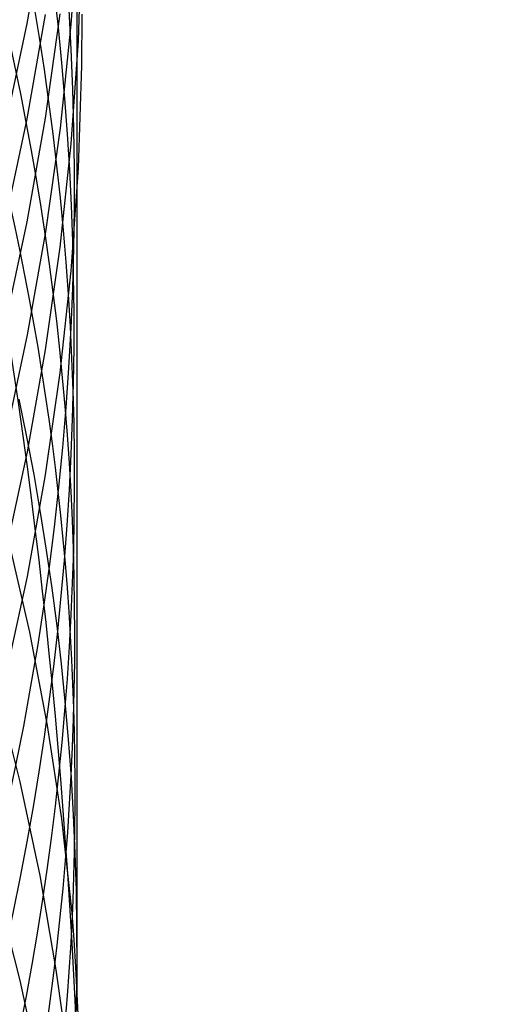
# Model space of a CAD drawing. Extents: x -383 to 1849, y -1185 to -529.
# Tile 396 of 656: x 265.03 to 267.14, y -936.49 to -932.14. Entities that reach past the tile are written whole.
import ezdxf

# ---------------------------------------------------------------- set-up
doc = ezdxf.new("R2010")
doc.units = 0
doc.layers.add('PREDEFINITO', color=7, linetype='CONTINUOUS')

msp = doc.modelspace()

# ---------------------------------------------------------------- linework, layer by layer
at = {"layer": 'PREDEFINITO'}
for p, q in [((265.0655656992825, -932.1518595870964, 596.0817300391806), (265.1464128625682, -931.6873816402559, 596.2135647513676)), ((265.2609630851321, -932.1565920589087, 601.4637839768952), (265.2926936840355, -931.6964421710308, 601.623117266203)), ((265.2923517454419, -932.2283794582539, 603.2749828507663), (265.307367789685, -931.7709353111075, 603.4432626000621)), ((265.2856562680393, -932.0372645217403, 607.1054473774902), (265.2855129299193, -932.6661937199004, 608.753674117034)), ((265.0653504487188, -932.5738970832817, 597.7275342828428), (265.1462130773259, -932.1120446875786, 597.8683648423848)), ((265.1464160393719, -932.5712088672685, 599.5130382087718), (265.2111980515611, -932.1103205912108, 599.6631500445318)), ((265.3073310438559, -932.3385036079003, 605.0936314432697), (265.3084525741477, -932.1114269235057, 605.1821879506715)), ((264.9689012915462, -932.613964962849, 595.950284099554), (265.0655656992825, -932.1518595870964, 596.0817300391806)), ((265.2126474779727, -932.6157395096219, 601.3045009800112), (265.2609630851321, -932.1565920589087, 601.4637839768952)), ((265.2605028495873, -932.6852715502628, 603.106605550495), (265.2923517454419, -932.2283794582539, 603.2749828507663)), ((265.2923072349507, -932.7925247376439, 604.9163394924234), (265.3073310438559, -932.3385036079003, 605.0936314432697)), ((264.9686730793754, -933.033389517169, 597.5871375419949), (265.0653504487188, -932.5738970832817, 597.7275342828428)), ((265.0655698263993, -933.0302105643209, 599.3632532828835), (265.1464160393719, -932.5712088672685, 599.5130382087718)), ((265.147994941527, -933.0734222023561, 601.1454322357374), (265.2126474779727, -932.6157395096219, 601.3045009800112)), ((265.2855129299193, -932.6661937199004, 608.753674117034), (265.2858854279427, -933.3498728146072, 610.38049865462)), ((265.2120701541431, -933.1411537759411, 602.938303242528), (265.2605028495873, -932.6852715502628, 603.106605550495)), ((265.2604500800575, -933.2459910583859, 604.7389602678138), (265.2923072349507, -932.7925247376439, 604.9163394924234)), ((264.968906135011, -933.4868569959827, 599.213951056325), (265.0655698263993, -933.0302105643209, 599.3632532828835)), ((265.0672535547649, -933.5291778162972, 600.9867417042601), (265.147994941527, -933.0734222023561, 601.1454322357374)), ((265.1473027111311, -933.5955683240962, 602.7702484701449), (265.2120701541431, -933.1411537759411, 602.938303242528)), ((265.2120087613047, -933.6984483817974, 604.5616753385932), (265.2604500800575, -933.2459910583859, 604.7389602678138)), ((265.2858854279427, -933.3498728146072, 610.38049865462), (265.2860844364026, -934.791511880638, 613.6031114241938)), ((264.9706713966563, -933.9825440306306, 600.8285933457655), (265.0672535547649, -933.5291778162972, 600.9867417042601)), ((265.0664495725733, -934.0480573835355, 602.602613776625), (265.1473027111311, -933.5955683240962, 602.7702484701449)), ((265.1472324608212, -934.1494425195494, 604.3846662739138), (265.2120087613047, -933.6984483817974, 604.5616753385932)), ((264.9697597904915, -934.4981631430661, 602.4355717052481), (265.0664495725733, -934.0480573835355, 602.602613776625)), ((265.0663703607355, -934.598519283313, 604.2081146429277), (265.1472324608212, -934.1494425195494, 604.3846662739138)), ((265.0775318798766, -934.8451972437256, 617.6084881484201), (264.9829382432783, -934.4350185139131, 617.8361160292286)), ((264.9696716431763, -935.0452244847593, 604.0322020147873), (265.0663703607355, -934.598519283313, 604.2081146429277)), ((265.2860844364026, -934.791511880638, 613.6031114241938), (265.2855389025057, -935.5478788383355, 615.1974858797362)), ((265.1562764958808, -935.2575061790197, 617.379362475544), (265.0775318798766, -934.8451972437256, 617.6084881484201)), ((265.0346136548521, -935.5066539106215, 619.303041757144), (264.9303844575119, -935.094091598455, 619.542609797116)), ((265.2188876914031, -935.671567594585, 617.1489447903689), (265.1562764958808, -935.2575061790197, 617.379362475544)), ((265.1224776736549, -935.9215635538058, 619.0617818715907), (265.0346136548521, -935.5066539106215, 619.303041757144)), ((265.2855389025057, -935.5478788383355, 615.1974858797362), (265.2853721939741, -936.4914344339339, 617.0495625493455)), ((265.2650810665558, -936.0870037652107, 616.9174408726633), (265.2188876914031, -935.671567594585, 617.1489447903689)), ((265.1936722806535, -936.3384233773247, 618.8190568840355), (265.1224776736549, -935.9215635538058, 619.0617818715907)), ((265.0346718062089, -936.3866658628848, 620.8768649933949), (264.9304518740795, -935.9789102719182, 621.1245365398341)), ((265.2229234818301, -936.5474604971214, 618.6972158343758), (265.1936722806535, -936.3384233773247, 618.8190568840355)), ((265.1225267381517, -936.7967346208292, 620.6274554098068), (265.0346718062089, -936.3866658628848, 620.8768649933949))]:
    msp.add_line(p, q, dxfattribs=at)
at = {"layer": 'PREDEFINITO', "extrusion": (0.001264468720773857, 0.0427082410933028, 0.9990867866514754)}
msp.add_arc((-277.5466096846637, 943.1065885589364, 528.9561038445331), 14.99743669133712, 125.195305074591, 297.2997336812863, dxfattribs=at)
at = {"layer": 'PREDEFINITO', "extrusion": (0.01527697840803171, 0.1016941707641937, 0.9946984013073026)}
msp.add_arc((-385.1663769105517, 933.8456781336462, 470.0197536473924), 14.99696096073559, 132.0550495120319, 314.6365593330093, dxfattribs=at)
at = {"layer": 'PREDEFINITO', "extrusion": (-0.01682269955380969, -0.3816109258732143, 0.9241699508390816)}
msp.add_arc((291.1522283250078, -619.3402639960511, 912.2813851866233), 14.96201527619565, 305.7136932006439, 39.0797147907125, dxfattribs=at)
at = {"layer": 'PREDEFINITO', "extrusion": (-0.01677253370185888, -0.399813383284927, 0.9164430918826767)}
msp.add_arc((289.2049329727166, -601.6791860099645, 926.3310296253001), 14.97210137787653, 309.2187627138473, 34.8096132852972, dxfattribs=at)
at = {"layer": 'PREDEFINITO', "extrusion": (-0.01676555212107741, -0.4178793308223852, 0.9083478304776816)}
msp.add_arc((287.5852412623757, -583.6458303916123, 940.0177724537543), 14.93576120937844, 312.9155233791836, 30.70215050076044, dxfattribs=at)
at = {"layer": 'PREDEFINITO', "extrusion": (-0.4632198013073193, 0.2527546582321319, 0.8494365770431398)}
msp.add_arc((711.2046666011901, 881.7846671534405, 164.5621365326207), 27.85165601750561, 123.1587497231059, 142.5774375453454, dxfattribs=at)
at = {"layer": 'PREDEFINITO', "extrusion": (-0.01682716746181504, -0.4357779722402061, 0.8998968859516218)}
msp.add_arc((286.2379751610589, -565.2377493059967, 953.3128179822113), 14.92166149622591, 316.6721974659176, 26.01554508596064, dxfattribs=at)
at = {"layer": 'PREDEFINITO', "extrusion": (-0.01690653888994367, -0.4534079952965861, 0.8911427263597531)}
msp.add_arc((284.9958909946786, -546.5964203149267, 966.1647991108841), 14.96670602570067, 320.5193471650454, 19.23476142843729, dxfattribs=at)
at = {"layer": 'PREDEFINITO', "extrusion": (-0.01683940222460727, -0.4708368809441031, 0.8820595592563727)}
msp.add_arc((283.5427105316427, -527.7505068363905, 978.6640155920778), 15.04527313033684, 326.1863178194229, 12.39613983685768, dxfattribs=at)
at = {"layer": 'PREDEFINITO', "extrusion": (-0.01684792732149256, -0.4881381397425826, 0.8726037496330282)}
msp.add_arc((282.3521481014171, -508.5244540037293, 990.7950739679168), 15.11741627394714, 332.5294657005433, 5.626541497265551, dxfattribs=at)

doc.saveas('drawing.dxf')
